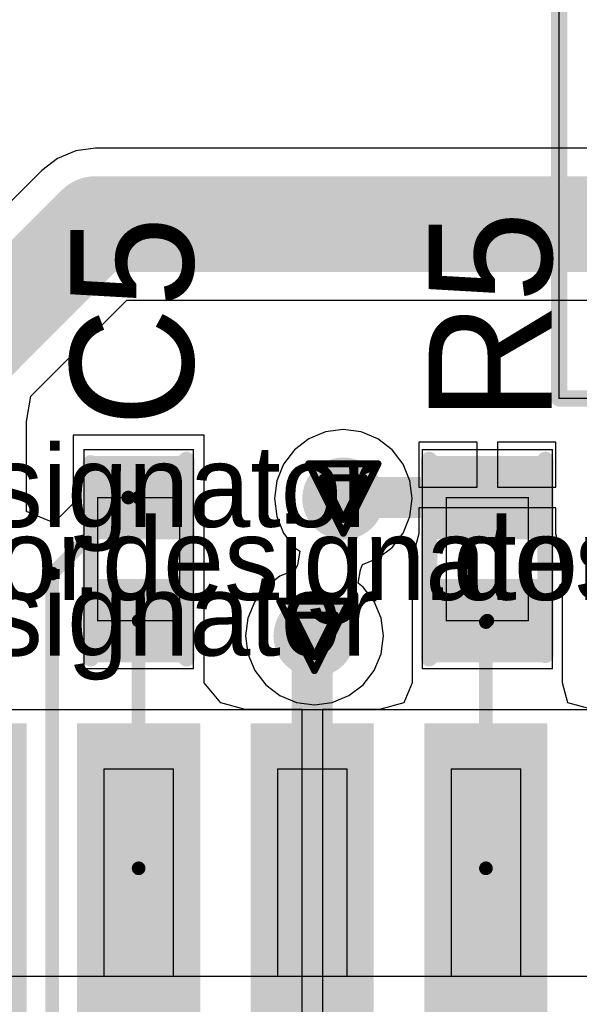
# Model space of a CAD drawing. Header units: millimetres. Extents: x 138 to 555, y 26 to 334.
# Tile 692 of 713: x 320.63 to 324.72, y 300.83 to 308.03. Entities that reach past the tile are written whole.
import ezdxf

# ---------------------------------------------------------------- set-up
doc = ezdxf.new("R2010")
doc.units = ezdxf.units.MM
for name, color, linetype in [('BottomLayer', 5, 'Continuous'), ('BottomOverlay', 54, 'Continuous'), ('DrillDrawing', 1, 'Continuous'), ('Mechanical20', 56, 'Continuous'), ('Mechanical27', 56, 'Continuous'), ('Mechanical30', 56, 'Continuous'), ('MidLayer1', 16, 'Continuous'), ('MidLayer2', 76, 'Continuous'), ('MidLayer3', 90, 'Continuous'), ('MidLayer4', 156, 'Continuous'), ('MultiLayer', 9, 'Continuous'), ('TopLayer', 1, 'Continuous'), ('TopOverlay', 2, 'Continuous'), ('TopPaste', 8, 'Continuous'), ('TopSolder', 216, 'Continuous'), ('ViaHoleLayer', 16, 'Continuous')]:
    doc.layers.add(name, color=color, linetype=linetype)

# ---------------------------------------------------------------- blocks, each defined once
blk = doc.blocks.new('CON_SMARTCARD_CONCRAFT_093A_65_08A_B_516')
at = {"layer": 'BottomOverlay', "const_width": 0.11999976}
for points in [[(8.75000028, -6.2500002), (8.75000028, -2.74999958)], [(8.75000028, -6.2500002), (23.75000076, -6.2500002)]]:
    blk.add_lwpolyline(points, dxfattribs=at)
at = {"layer": 'BottomOverlay', "const_width": 0.05999988}
blk.add_lwpolyline([(8.72000034, -6.2500002, 1), (8.78000022, -6.2500002, 1)], format="xyb", close=True, dxfattribs=at)
blk.add_lwpolyline([(8.72000034, -6.2500002, 1), (8.78000022, -6.2500002, 1)], format="xyb", close=True, dxfattribs=at)
at = {"layer": 'Mechanical30', "const_width": 0.00999998}
for points in [[(8.75000028, -6.2500002), (8.75000028, -2.74999958)], [(8.75000028, -6.2500002), (23.75000076, -6.2500002)]]:
    blk.add_lwpolyline(points, dxfattribs=at)
at = {"layer": 'Mechanical30', "const_width": 0.00499872}
blk.add_lwpolyline([(8.74750092, -6.2500002, 1), (8.75249964, -6.2500002, 1)], format="xyb", close=True, dxfattribs=at)
blk.add_lwpolyline([(8.74750092, -6.2500002, 1), (8.75249964, -6.2500002, 1)], format="xyb", close=True, dxfattribs=at)
blk = doc.blocks.new('R0402_665')
at = {"layer": 'Mechanical20', "const_width": 0.00999998}
for points in [[(-0.80000094, -0.47500032), (-0.80000094, 0.47500032)], [(0.80000094, 0.47500032), (-0.80000094, 0.47500032)], [(0.80000094, -0.47500032), (0.80000094, 0.47500032)], [(0.80000094, -0.47500032), (-0.80000094, -0.47500032)]]:
    blk.add_lwpolyline(points, dxfattribs=at)
at = {"layer": 'Mechanical20', "const_width": 0.00499872}
for points in [[(-0.8025002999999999, 0.47500032, 1), (-0.7975015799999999, 0.47500032, 1)], [(-0.8025002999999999, 0.47500032, 1), (-0.7975015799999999, 0.47500032, 1)], [(0.7975015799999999, 0.47500032, 1), (0.8025002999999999, 0.47500032, 1)], [(0.7975015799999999, 0.47500032, 1), (0.8025002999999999, 0.47500032, 1)], [(-0.8025002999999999, -0.47500032, 1), (-0.7975015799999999, -0.47500032, 1)], [(-0.8025002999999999, -0.47500032, 1), (-0.7975015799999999, -0.47500032, 1)], [(0.7975015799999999, -0.47500032, 1), (0.8025002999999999, -0.47500032, 1)], [(0.7975015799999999, -0.47500032, 1), (0.8025002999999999, -0.47500032, 1)]]:
    blk.add_lwpolyline(points, format="xyb", close=True, dxfattribs=at)
at = {"layer": 'Mechanical27', "const_width": 0.00999998}
for points in [[(-0.4499991, -0.2999994), (-0.4499991, 0.2999994)], [(0.4499991, 0.2999994), (-0.4499991, 0.2999994)], [(0.4499991, -0.2999994), (0.4499991, 0.2999994)], [(0.4499991, -0.2999994), (-0.4499991, -0.2999994)]]:
    blk.add_lwpolyline(points, dxfattribs=at)
at = {"layer": 'Mechanical27', "const_width": 0.00499872}
for points in [[(-0.45249846, 0.2999994, 1), (-0.44749974, 0.2999994, 1)], [(-0.45249846, 0.2999994, 1), (-0.44749974, 0.2999994, 1)], [(0.44749974, 0.2999994, 1), (0.45249846, 0.2999994, 1)], [(0.44749974, 0.2999994, 1), (0.45249846, 0.2999994, 1)], [(-0.45249846, -0.2999994, 1), (-0.44749974, -0.2999994, 1)], [(-0.45249846, -0.2999994, 1), (-0.44749974, -0.2999994, 1)], [(0.44749974, -0.2999994, 1), (0.45249846, -0.2999994, 1)], [(0.44749974, -0.2999994, 1), (0.45249846, -0.2999994, 1)]]:
    blk.add_lwpolyline(points, format="xyb", close=True, dxfattribs=at)
at = {"layer": 'TopLayer'}
for points in [[(-0.19500088, -0.3499993), (-0.19500088, 0.3499993), (-0.7049973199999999, -0.3499993), (-0.7049973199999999, 0.3499993)], [(0.7049973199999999, -0.3499993), (0.7049973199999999, 0.3499993), (0.19500088, -0.3499993), (0.19500088, 0.3499993)]]:
    blk.add_solid(points, dxfattribs=at)
at = {"layer": 'TopOverlay', "const_width": 0.11999976}
for points in [[(0.7000011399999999, 0.42500042), (-0.72499982, 0.42500042)], [(0.72499982, -0.42500042), (-0.72499982, -0.42500042)]]:
    blk.add_lwpolyline(points, dxfattribs=at)
at = {"layer": 'TopOverlay', "const_width": 0.05999988}
for points in [[(-0.7549997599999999, 0.42500042, 1), (-0.69499988, 0.42500042, 1)], [(0.6700012, 0.42500042, 1), (0.73000108, 0.42500042, 1)], [(-0.7549997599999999, -0.42500042, 1), (-0.69499988, -0.42500042, 1)], [(0.69499988, -0.42500042, 1), (0.7549997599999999, -0.42500042, 1)]]:
    blk.add_lwpolyline(points, format="xyb", close=True, dxfattribs=at)
at = {"layer": 'TopPaste'}
for points in [[(-0.19500088, -0.3499993), (-0.19500088, 0.3499993), (-0.7049973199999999, -0.3499993), (-0.7049973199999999, 0.3499993)], [(0.7049973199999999, -0.3499993), (0.7049973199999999, 0.3499993), (0.19500088, -0.3499993), (0.19500088, 0.3499993)]]:
    blk.add_solid(points, dxfattribs=at)
at = {"layer": 'TopSolder'}
for points in [[(-0.14500098, -0.3999992), (-0.14500098, 0.3999992), (-0.7549972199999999, -0.3999992), (-0.7549972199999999, 0.3999992)], [(0.7549972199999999, -0.3999992), (0.7549972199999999, 0.3999992), (0.14500098, -0.3999992), (0.14500098, 0.3999992)]]:
    blk.add_solid(points, dxfattribs=at)
blk = doc.blocks.new('C0402_830')
at = {"layer": 'Mechanical20', "const_width": 0.00999998}
for points in [[(-0.80000094, 0.3999992), (0.80000094, 0.3999992)], [(-0.80000094, 0.3999992), (-0.80000094, -0.3999992)], [(0.80000094, 0.3999992), (0.80000094, -0.3999992)], [(-0.80000094, -0.3999992), (0.80000094, -0.3999992)]]:
    blk.add_lwpolyline(points, dxfattribs=at)
at = {"layer": 'Mechanical20', "const_width": 0.00499872}
for points in [[(-0.8025002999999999, 0.3999992, 1), (-0.7975015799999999, 0.3999992, 1)], [(-0.8025002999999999, 0.3999992, 1), (-0.7975015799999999, 0.3999992, 1)], [(0.7975015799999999, 0.3999992, 1), (0.8025002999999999, 0.3999992, 1)], [(0.7975015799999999, 0.3999992, 1), (0.8025002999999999, 0.3999992, 1)], [(-0.8025002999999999, -0.3999992, 1), (-0.7975015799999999, -0.3999992, 1)], [(-0.8025002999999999, -0.3999992, 1), (-0.7975015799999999, -0.3999992, 1)], [(0.7975015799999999, -0.3999992, 1), (0.8025002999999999, -0.3999992, 1)], [(0.7975015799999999, -0.3999992, 1), (0.8025002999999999, -0.3999992, 1)]]:
    blk.add_lwpolyline(points, format="xyb", close=True, dxfattribs=at)
at = {"layer": 'Mechanical27', "const_width": 0.00999998}
for points in [[(-0.4499991, 0.2999994), (0.4499991, 0.2999994)], [(-0.4499991, 0.2999994), (-0.4499991, -0.2999994)], [(0.4499991, 0.2999994), (0.4499991, -0.2999994)], [(-0.4499991, -0.2999994), (0.4499991, -0.2999994)]]:
    blk.add_lwpolyline(points, dxfattribs=at)
at = {"layer": 'Mechanical27', "const_width": 0.00499872}
for points in [[(-0.45249846, 0.2999994, 1), (-0.44749974, 0.2999994, 1)], [(-0.45249846, 0.2999994, 1), (-0.44749974, 0.2999994, 1)], [(0.44749974, 0.2999994, 1), (0.45249846, 0.2999994, 1)], [(0.44749974, 0.2999994, 1), (0.45249846, 0.2999994, 1)], [(-0.45249846, -0.2999994, 1), (-0.44749974, -0.2999994, 1)], [(-0.45249846, -0.2999994, 1), (-0.44749974, -0.2999994, 1)], [(0.44749974, -0.2999994, 1), (0.45249846, -0.2999994, 1)], [(0.44749974, -0.2999994, 1), (0.45249846, -0.2999994, 1)]]:
    blk.add_lwpolyline(points, format="xyb", close=True, dxfattribs=at)
at = {"layer": 'TopLayer'}
for points in [[(-0.19500088, -0.27999944), (-0.19500088, 0.27999944), (-0.7049973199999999, -0.27999944), (-0.7049973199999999, 0.27999944)], [(0.7049973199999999, -0.27999944), (0.7049973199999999, 0.27999944), (0.19500088, -0.27999944), (0.19500088, 0.27999944)]]:
    blk.add_solid(points, dxfattribs=at)
at = {"layer": 'TopOverlay', "const_width": 0.11999976}
for points in [[(-0.72499982, 0.3499993), (0.7000011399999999, 0.3499993)], [(-0.72499982, -0.3499993), (0.72499982, -0.3499993)]]:
    blk.add_lwpolyline(points, dxfattribs=at)
at = {"layer": 'TopOverlay', "const_width": 0.05999988}
for points in [[(-0.7549997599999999, 0.3499993, 1), (-0.69499988, 0.3499993, 1)], [(0.6700012, 0.3499993, 1), (0.73000108, 0.3499993, 1)], [(-0.7549997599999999, -0.3499993, 1), (-0.69499988, -0.3499993, 1)], [(0.69499988, -0.3499993, 1), (0.7549997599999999, -0.3499993, 1)]]:
    blk.add_lwpolyline(points, format="xyb", close=True, dxfattribs=at)
at = {"layer": 'TopPaste'}
for points in [[(-0.19500088, -0.27999944), (-0.19500088, 0.27999944), (-0.7049973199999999, -0.27999944), (-0.7049973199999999, 0.27999944)], [(0.7049973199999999, -0.27999944), (0.7049973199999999, 0.27999944), (0.19500088, -0.27999944), (0.19500088, 0.27999944)]]:
    blk.add_solid(points, dxfattribs=at)
at = {"layer": 'TopSolder'}
for points in [[(-0.14500098, -0.32999934), (-0.14500098, 0.32999934), (-0.7549972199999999, -0.32999934), (-0.7549972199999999, 0.32999934)], [(0.7549972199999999, -0.32999934), (0.7549972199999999, 0.32999934), (0.14500098, -0.32999934), (0.14500098, 0.32999934)]]:
    blk.add_solid(points, dxfattribs=at)
blk = doc.blocks.new('ICC_SO28_18P10X7P60_P127_942')
at = {"layer": 'Mechanical20', "const_width": 0.00999998}
blk.add_lwpolyline([(8.60000058, -5.7500012), (-9.249999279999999, -5.7500012)], dxfattribs=at)
at = {"layer": 'Mechanical27', "const_width": 0.00999998}
for points in [[(9.049999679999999, -3.80000002), (-9.049999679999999, -3.80000002)], [(-5.968999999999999, -3.80000002), (-5.968999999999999, -5.3150008)], [(-5.460999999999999, -3.80000002), (-5.460999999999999, -5.3150008)], [(-4.699, -3.80000002), (-4.699, -5.3150008)], [(-4.191, -3.80000002), (-4.191, -5.3150008)], [(-3.429, -3.80000002), (-3.429, -5.3150008)], [(-2.921, -3.80000002), (-2.921, -5.3150008)], [(-5.460999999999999, -5.3150008), (-5.968999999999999, -5.3150008)], [(-4.191, -5.3150008), (-4.699, -5.3150008)], [(-2.921, -5.3150008), (-3.429, -5.3150008)]]:
    blk.add_lwpolyline(points, dxfattribs=at)
at = {"layer": 'Mechanical27', "const_width": 0.00499872}
for points in [[(-5.971499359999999, -3.80000002, 1), (-5.96650064, -3.80000002, 1)], [(-5.46349936, -3.80000002, 1), (-5.45850064, -3.80000002, 1)], [(-4.70149936, -3.80000002, 1), (-4.69650064, -3.80000002, 1)], [(-4.19349936, -3.80000002, 1), (-4.18850064, -3.80000002, 1)], [(-3.43149936, -3.80000002, 1), (-3.42650064, -3.80000002, 1)], [(-2.92349936, -3.80000002, 1), (-2.91850064, -3.80000002, 1)], [(-5.971499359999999, -5.3150008, 1), (-5.96650064, -5.3150008, 1)], [(-5.971499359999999, -5.3150008, 1), (-5.96650064, -5.3150008, 1)], [(-5.46349936, -5.3150008, 1), (-5.45850064, -5.3150008, 1)], [(-5.46349936, -5.3150008, 1), (-5.45850064, -5.3150008, 1)], [(-4.70149936, -5.3150008, 1), (-4.69650064, -5.3150008, 1)], [(-4.70149936, -5.3150008, 1), (-4.69650064, -5.3150008, 1)], [(-4.19349936, -5.3150008, 1), (-4.18850064, -5.3150008, 1)], [(-4.19349936, -5.3150008, 1), (-4.18850064, -5.3150008, 1)], [(-3.43149936, -5.3150008, 1), (-3.42650064, -5.3150008, 1)], [(-3.43149936, -5.3150008, 1), (-3.42650064, -5.3150008, 1)], [(-2.92349936, -5.3150008, 1), (-2.91850064, -5.3150008, 1)], [(-2.92349936, -5.3150008, 1), (-2.91850064, -5.3150008, 1)]]:
    blk.add_lwpolyline(points, format="xyb", close=True, dxfattribs=at)
at = {"layer": 'TopLayer'}
for points in [[(-5.3150008, -5.600001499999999), (-5.3150008, -3.58000046), (-6.1149992, -5.600001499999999), (-6.1149992, -3.58000046)], [(-4.0450008, -5.600001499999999), (-4.0450008, -3.58000046), (-4.8449992, -5.600001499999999), (-4.8449992, -3.58000046)], [(-2.7750008, -5.600001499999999), (-2.7750008, -3.58000046), (-3.5749992, -5.600001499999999), (-3.5749992, -3.58000046)], [(-1.5050008, -5.600001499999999), (-1.5050008, -3.58000046), (-2.3049992, -5.600001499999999), (-2.3049992, -3.58000046)]]:
    blk.add_solid(points, dxfattribs=at)
at = {"layer": 'TopPaste'}
for points in [[(-5.3150008, -5.600001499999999), (-5.3150008, -3.58000046), (-6.1149992, -5.600001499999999), (-6.1149992, -3.58000046)], [(-4.0450008, -5.600001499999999), (-4.0450008, -3.58000046), (-4.8449992, -5.600001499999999), (-4.8449992, -3.58000046)], [(-2.7750008, -5.600001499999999), (-2.7750008, -3.58000046), (-3.5749992, -5.600001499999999), (-3.5749992, -3.58000046)], [(-1.5050008, -5.600001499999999), (-1.5050008, -3.58000046), (-2.3049992, -5.600001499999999), (-2.3049992, -3.58000046)]]:
    blk.add_solid(points, dxfattribs=at)
at = {"layer": 'TopSolder'}
for points in [[(-5.2650009, -5.6500014), (-5.2650009, -3.53000056), (-6.164999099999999, -5.6500014), (-6.164999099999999, -3.53000056)], [(-3.9950009, -5.6500014), (-3.9950009, -3.53000056), (-4.8949991, -5.6500014), (-4.8949991, -3.53000056)], [(-2.7250009, -5.6500014), (-2.7250009, -3.53000056), (-3.6249991, -5.6500014), (-3.6249991, -3.53000056)], [(-1.4550009, -5.6500014), (-1.4550009, -3.53000056), (-2.3549991, -5.6500014), (-2.3549991, -3.53000056)]]:
    blk.add_solid(points, dxfattribs=at)

msp = doc.modelspace()

# ---------------------------------------------------------------- linework, layer by layer
at = {"layer": 'BottomLayer', "const_width": 0.2999994}
for points in [[(322.84238708, 304.52513644, 1), (323.14238648, 304.52513644, 1)], [(322.6314223, 303.52123954, 1), (322.9314217, 303.52123954, 1)]]:
    msp.add_lwpolyline(points, format="xyb", close=True, dxfattribs=at)
at = {"layer": 'DrillDrawing', "const_width": 0.0508}
for points in [[(322.73838678, 304.77913644), (323.24638678, 304.77913644)], [(322.73838678, 304.77913644), (322.99238678, 304.27113644)], [(322.99238678, 304.27113644), (323.24638678, 304.77913644)], [(322.83998678, 304.67753644), (323.14478678, 304.67753644)], [(322.83998678, 304.67753644), (322.99238678, 304.37273644)], [(322.99238678, 304.37273644), (323.14478678, 304.67753644)], [(322.527422, 303.77523954), (323.035422, 303.77523954)], [(322.527422, 303.77523954), (322.781422, 303.26723954)], [(322.781422, 303.26723954), (323.035422, 303.77523954)], [(322.629022, 303.67363954), (322.933822, 303.67363954)], [(322.629022, 303.67363954), (322.781422, 303.36883954)], [(322.781422, 303.36883954), (322.933822, 303.67363954)]]:
    msp.add_lwpolyline(points, dxfattribs=at)
at = {"layer": 'DrillDrawing', "const_width": 0.0254}
for points in [[(322.72568678, 304.77913644, 1), (322.75108678, 304.77913644, 1)], [(322.72568678, 304.77913644, 1), (322.75108678, 304.77913644, 1)], [(323.23368678, 304.77913644, 1), (323.25908678, 304.77913644, 1)], [(323.23368678, 304.77913644, 1), (323.25908678, 304.77913644, 1)], [(322.82728678, 304.67753644, 1), (322.85268678, 304.67753644, 1)], [(322.82728678, 304.67753644, 1), (322.85268678, 304.67753644, 1)], [(323.13208678, 304.67753644, 1), (323.15748678, 304.67753644, 1)], [(323.13208678, 304.67753644, 1), (323.15748678, 304.67753644, 1)], [(322.97968678, 304.37273644, 1), (323.00508678, 304.37273644, 1)], [(322.97968678, 304.37273644, 1), (323.00508678, 304.37273644, 1)], [(322.97968678, 304.27113644, 1), (323.00508678, 304.27113644, 1)], [(322.97968678, 304.27113644, 1), (323.00508678, 304.27113644, 1)], [(322.514722, 303.77523954, 1), (322.540122, 303.77523954, 1)], [(322.514722, 303.77523954, 1), (322.540122, 303.77523954, 1)], [(323.022722, 303.77523954, 1), (323.048122, 303.77523954, 1)], [(323.022722, 303.77523954, 1), (323.048122, 303.77523954, 1)], [(322.616322, 303.67363954, 1), (322.641722, 303.67363954, 1)], [(322.616322, 303.67363954, 1), (322.641722, 303.67363954, 1)], [(322.921122, 303.67363954, 1), (322.946522, 303.67363954, 1)], [(322.921122, 303.67363954, 1), (322.946522, 303.67363954, 1)], [(322.768722, 303.36883954, 1), (322.794122, 303.36883954, 1)], [(322.768722, 303.36883954, 1), (322.794122, 303.36883954, 1)], [(322.768722, 303.26723954, 1), (322.794122, 303.26723954, 1)], [(322.768722, 303.26723954, 1), (322.794122, 303.26723954, 1)]]:
    msp.add_lwpolyline(points, format="xyb", close=True, dxfattribs=at)
at = {"layer": 'MidLayer1'}
for p, q in [((322.99238678, 305.0294509), (322.86186126, 305.0122678)), ((323.1229123, 305.0122678), (322.99238678, 305.0294509)), ((322.74022828, 304.96188436), (322.63578348, 304.88173974)), ((322.86186126, 305.0122678), (322.74022828, 304.96188436)), ((323.24454528, 304.96188436), (323.1229123, 305.0122678)), ((323.34899008, 304.88173974), (323.24454528, 304.96188436)), ((322.63578348, 304.88173974), (322.55563886, 304.7772924)), ((323.4291347, 304.7772924), (323.34899008, 304.88173974)), ((322.55563886, 304.7772924), (322.50525542, 304.65566196)), ((323.47951814, 304.65566196), (323.4291347, 304.7772924)), ((322.50525542, 304.65566196), (322.48807232, 304.52513644)), ((323.49670124, 304.52513644), (323.47951814, 304.65566196)), ((322.48807232, 304.52513644), (322.50525542, 304.39461092)), ((323.47951814, 304.39461092), (323.49670124, 304.52513644)), ((322.50525542, 304.39461092), (322.55563886, 304.27298048)), ((323.4291347, 304.27298048), (323.47951814, 304.39461092)), ((322.55563886, 304.27298048), (322.63578348, 304.16853314)), ((323.34899008, 304.16853314), (323.4291347, 304.27298048)), ((322.63578348, 304.16853314), (322.67366504, 304.13946538)), ((323.24454528, 304.08838852), (323.34899008, 304.16853314)), ((322.67366504, 304.13946538), (322.65668768, 304.04171348)), ((323.13265828, 304.04204114), (323.24454528, 304.08838852)), ((322.65668768, 304.04171348), (322.6411505, 304.0043323)), ((323.11712364, 304.00466504), (323.13265828, 304.04204114)), ((322.52926604, 303.95798746), (322.4248187, 303.87784284)), ((322.6411505, 304.0043323), (322.52926604, 303.95798746)), ((323.10014374, 303.9069106), (323.11712364, 304.00466504)), ((322.4248187, 303.87784284), (322.34467408, 303.77339804)), ((323.1380253, 303.87784284), (323.10014374, 303.9069106)), ((323.21816992, 303.77339804), (323.1380253, 303.87784284)), ((322.34467408, 303.77339804), (322.29429064, 303.65176506)), ((323.26855336, 303.65176506), (323.21816992, 303.77339804)), ((322.29429064, 303.65176506), (322.27710754, 303.52123954)), ((323.28573646, 303.52123954), (323.26855336, 303.65176506)), ((322.27710754, 303.52123954), (322.29429064, 303.39071402)), ((323.26855336, 303.39071402), (323.28573646, 303.52123954)), ((322.29429064, 303.39071402), (322.34467408, 303.26908104)), ((323.21816992, 303.26908104), (323.26855336, 303.39071402)), ((322.34467408, 303.26908104), (322.4248187, 303.16463624)), ((323.1380253, 303.16463624), (323.21816992, 303.26908104)), ((322.4248187, 303.16463624), (322.52926604, 303.08449162)), ((323.03357796, 303.08449162), (323.1380253, 303.16463624)), ((322.52926604, 303.08449162), (322.65089648, 303.03410818)), ((322.91194752, 303.03410818), (323.03357796, 303.08449162)), ((322.65089648, 303.03410818), (322.781422, 303.01692508)), ((322.781422, 303.01692508), (322.91194752, 303.03410818))]:
    msp.add_line(p, q, dxfattribs=at)
at = {"layer": 'MidLayer1', "const_width": 0.2999994}
for points in [[(322.84238708, 304.52513644, 1), (323.14238648, 304.52513644, 1)], [(322.6314223, 303.52123954, 1), (322.9314217, 303.52123954, 1)]]:
    msp.add_lwpolyline(points, format="xyb", close=True, dxfattribs=at)
at = {"layer": 'MidLayer2', "const_width": 0.2999994}
for points in [[(322.84238708, 304.52513644, 1), (323.14238648, 304.52513644, 1)], [(322.6314223, 303.52123954, 1), (322.9314217, 303.52123954, 1)]]:
    msp.add_lwpolyline(points, format="xyb", close=True, dxfattribs=at)
at = {"layer": 'MidLayer3', "const_width": 0.2999994}
for points in [[(322.84238708, 304.52513644, 1), (323.14238648, 304.52513644, 1)], [(322.6314223, 303.52123954, 1), (322.9314217, 303.52123954, 1)]]:
    msp.add_lwpolyline(points, format="xyb", close=True, dxfattribs=at)
at = {"layer": 'MidLayer4'}
for p, q in [((322.99238678, 305.0294509), (322.86186126, 305.0122678)), ((323.1229123, 305.0122678), (322.99238678, 305.0294509)), ((322.74022828, 304.96188436), (322.63578348, 304.88173974)), ((322.86186126, 305.0122678), (322.74022828, 304.96188436)), ((323.24454528, 304.96188436), (323.1229123, 305.0122678)), ((323.34899008, 304.88173974), (323.24454528, 304.96188436)), ((322.63578348, 304.88173974), (322.55563886, 304.7772924)), ((323.4291347, 304.7772924), (323.34899008, 304.88173974)), ((322.55563886, 304.7772924), (322.50525542, 304.65566196)), ((323.47951814, 304.65566196), (323.4291347, 304.7772924)), ((322.50525542, 304.65566196), (322.48807232, 304.52513644)), ((323.49670124, 304.52513644), (323.47951814, 304.65566196)), ((322.48807232, 304.52513644), (322.50525542, 304.39461092)), ((323.47951814, 304.39461092), (323.49670124, 304.52513644)), ((322.50525542, 304.39461092), (322.55563886, 304.27298048)), ((323.4291347, 304.27298048), (323.47951814, 304.39461092)), ((322.55563886, 304.27298048), (322.63578348, 304.16853314)), ((323.34899008, 304.16853314), (323.4291347, 304.27298048)), ((322.63578348, 304.16853314), (322.67366504, 304.13946538)), ((323.24454528, 304.08838852), (323.34899008, 304.16853314)), ((322.67366504, 304.13946538), (322.65668768, 304.04171348)), ((323.13265828, 304.04204114), (323.24454528, 304.08838852)), ((322.65668768, 304.04171348), (322.6411505, 304.0043323)), ((323.11712364, 304.00466504), (323.13265828, 304.04204114)), ((322.52926604, 303.95798746), (322.4248187, 303.87784284)), ((322.6411505, 304.0043323), (322.52926604, 303.95798746)), ((323.10014374, 303.9069106), (323.11712364, 304.00466504)), ((322.4248187, 303.87784284), (322.34467408, 303.77339804)), ((323.1380253, 303.87784284), (323.10014374, 303.9069106)), ((323.21816992, 303.77339804), (323.1380253, 303.87784284)), ((322.34467408, 303.77339804), (322.29429064, 303.65176506)), ((323.26855336, 303.65176506), (323.21816992, 303.77339804)), ((322.29429064, 303.65176506), (322.27710754, 303.52123954)), ((323.28573646, 303.52123954), (323.26855336, 303.65176506)), ((322.27710754, 303.52123954), (322.29429064, 303.39071402)), ((323.26855336, 303.39071402), (323.28573646, 303.52123954)), ((322.29429064, 303.39071402), (322.34467408, 303.26908104)), ((323.21816992, 303.26908104), (323.26855336, 303.39071402)), ((322.34467408, 303.26908104), (322.4248187, 303.16463624)), ((323.1380253, 303.16463624), (323.21816992, 303.26908104)), ((322.4248187, 303.16463624), (322.52926604, 303.08449162)), ((323.03357796, 303.08449162), (323.1380253, 303.16463624)), ((322.52926604, 303.08449162), (322.65089648, 303.03410818)), ((322.91194752, 303.03410818), (323.03357796, 303.08449162)), ((322.65089648, 303.03410818), (322.781422, 303.01692508)), ((322.781422, 303.01692508), (322.91194752, 303.03410818))]:
    msp.add_line(p, q, dxfattribs=at)
at = {"layer": 'MidLayer4', "const_width": 0.2999994}
for points in [[(322.84238708, 304.52513644, 1), (323.14238648, 304.52513644, 1)], [(322.6314223, 303.52123954, 1), (322.9314217, 303.52123954, 1)]]:
    msp.add_lwpolyline(points, format="xyb", close=True, dxfattribs=at)
at = {"layer": 'MultiLayer', "const_width": 0.2999994}
for points in [[(322.84238708, 304.52513644, 1), (323.14238648, 304.52513644, 1)], [(322.6314223, 303.52123954, 1), (322.9314217, 303.52123954, 1)]]:
    msp.add_lwpolyline(points, format="xyb", close=True, dxfattribs=at)
at = {"layer": 'TopLayer'}
for p, q in [((321.03596702, 307.06690682), (320.9021776, 307.0114891)), ((321.17954814, 307.0858095), (321.03596702, 307.06690682)), ((327.1954721, 307.0858095), (321.17954814, 307.0858095)), ((320.9021776, 307.0114891), (320.78728578, 306.92332824)), ((320.78728578, 306.92332824), (319.83057954, 305.966622)), ((320.7072326, 305.27422562), (321.40932924, 305.97632226)), ((321.40932924, 305.97632226), (326.965691, 305.97632226)), ((320.67545466, 305.0873883), (320.7072326, 305.27422562)), ((320.67545212, 305.08738322), (320.6754572, 305.0873883)), ((320.67545212, 304.43154506), (320.67545212, 305.08738322)), ((320.6754572, 305.0873883), (320.67545466, 305.0873883)), ((321.9754546, 304.98738596), (321.01545652, 304.98738596)), ((321.01545652, 304.98738596), (321.01545652, 304.48870522)), ((321.9754546, 304.07739032), (321.9754546, 304.98738596)), ((323.97045696, 304.93738606), (323.54545654, 304.93738606)), ((323.54545654, 304.93738606), (323.54545654, 304.60738672)), ((323.97045696, 304.60738672), (323.97045696, 304.93738606)), ((324.54545454, 304.93738606), (324.12045412, 304.93738606)), ((324.12045412, 304.93738606), (324.12045412, 304.60738672)), ((324.54545454, 304.60738672), (324.54545454, 304.93738606)), ((323.54545654, 304.60738672), (323.97045696, 304.60738672)), ((324.12045412, 304.60738672), (324.54545454, 304.60738672)), ((321.01545652, 304.48870522), (320.87545172, 304.34870042)), ((324.54545454, 304.45738956), (323.54545654, 304.45738956)), ((323.54545654, 304.45738956), (323.54545654, 304.26667366)), ((324.54545454, 304.26667366), (324.54545454, 304.45738956)), ((320.87545172, 304.34870042), (320.67545212, 304.43154506)), ((323.54545654, 304.26667366), (323.4954541, 304.08738776)), ((324.59545698, 304.08738776), (324.54545454, 304.26667366)), ((323.4954541, 304.08738776), (323.49545664, 303.94809924)), ((324.59545444, 303.94809924), (324.59545698, 304.08738776)), ((321.9754546, 303.17739466), (321.9754546, 304.07739032)), ((323.49545664, 303.94809924), (323.49545664, 303.17739466)), ((324.59545444, 303.17739466), (324.59545444, 303.94809924)), ((322.09545436, 303.03239368), (321.9754546, 303.17739466)), ((323.4954541, 303.17739466), (323.43545676, 303.03239368)), ((323.49545664, 303.17739466), (323.4954541, 303.17739466)), ((324.59545698, 303.17739466), (324.59545444, 303.17739466)), ((324.63545436, 303.03239368), (324.59545698, 303.17739466)), ((322.27474026, 302.98239124), (322.09545436, 303.03239368)), ((323.43545676, 303.03239368), (323.25617086, 302.98239124)), ((324.81474026, 302.98239124), (324.63545436, 303.03239368)), ((322.6904646, 302.98239124), (322.27474026, 302.98239124)), ((322.6904646, 301.82239356), (322.6904646, 302.98239124)), ((323.23545462, 302.98239124), (322.84046176, 302.98239124)), ((322.84046176, 302.98239124), (322.84046176, 301.82239356)), ((323.25617086, 302.98239124), (323.23545462, 302.98239124)), ((322.6904646, 300.6623908), (322.6904646, 301.82239356)), ((322.84046176, 301.82239356), (322.84046176, 300.6623908))]:
    msp.add_line(p, q, dxfattribs=at)
for points, const_width in [([(320.2228419, 305.57435964), (321.17954814, 306.53106588)], 0.7000011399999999), ([(321.17954814, 306.53106588), (327.1954721, 306.53106588)], 0.7000011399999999), ([(322.99238678, 304.52513644), (322.9996461, 304.53239576)], 0.2999994), ([(322.9996461, 304.53239576), (324.04544792, 304.53239576)], 0.2999994), ([(320.86361532, 303.97638722), (321.41962386, 304.53239576)], 0.0999998), ([(321.41962386, 304.53239576), (321.49544032, 304.53239576)], 0.0999998), ([(320.86361532, 300.76161336), (320.86361532, 303.97638722)], 0.0999998), ([(321.49544032, 301.82236816), (321.49544032, 303.63237216)], 0.0999998), ([(322.76544032, 303.50525786), (322.781422, 303.52123954)], 0.2999994), ([(322.76544032, 301.82236816), (322.76544032, 303.50525786)], 0.2999994), ([(324.03544032, 303.62236456), (324.04544792, 303.63237216)], 0.0999998), ([(324.03544032, 301.82236816), (324.03544032, 303.62236456)], 0.0999998), ([(324.03544032, 300.40866004), (324.03544032, 301.82236816)], 0.0999998)]:
    msp.add_lwpolyline(points, dxfattribs=dict(at, const_width=const_width))
for points, const_width in [([(321.00454722, 306.53106588, 1), (321.35454906, 306.53106588, 1)], 0.3499993), ([(321.00454722, 306.53106588, 1), (321.35454906, 306.53106588, 1)], 0.3499993), ([(322.84238708, 304.52513644, 1), (323.14238648, 304.52513644, 1)], 0.2999994), ([(322.9173882, 304.52513644, 1), (323.06738536, 304.52513644, 1)], 0.1499997), ([(322.92464752, 304.53239576, 1), (323.07464468, 304.53239576, 1)], 0.1499997), ([(322.92464752, 304.53239576, 1), (323.07464468, 304.53239576, 1)], 0.1499997), ([(323.97044934, 304.53239576, 1), (324.1204465, 304.53239576, 1)], 0.1499997), ([(321.39462518, 304.53239576, 1), (321.44462254, 304.53239576, 1)], 0.0499999), ([(321.39462518, 304.53239576, 1), (321.44462254, 304.53239576, 1)], 0.0499999), ([(321.47044164, 304.53239576, 1), (321.520439, 304.53239576, 1)], 0.0499999), ([(320.83861664, 303.97638722, 1), (320.888614, 303.97638722, 1)], 0.0499999), ([(320.83861664, 303.97638722, 1), (320.888614, 303.97638722, 1)], 0.0499999), ([(322.6314223, 303.52123954, 1), (322.9314217, 303.52123954, 1)], 0.2999994), ([(321.47044164, 303.63237216, 1), (321.520439, 303.63237216, 1)], 0.0499999), ([(322.69044174, 303.50525786, 1), (322.8404389, 303.50525786, 1)], 0.1499997), ([(322.69044174, 303.50525786, 1), (322.8404389, 303.50525786, 1)], 0.1499997), ([(322.70642342, 303.52123954, 1), (322.85642058, 303.52123954, 1)], 0.1499997), ([(324.01044164, 303.62236456, 1), (324.060439, 303.62236456, 1)], 0.0499999), ([(324.01044164, 303.62236456, 1), (324.060439, 303.62236456, 1)], 0.0499999), ([(324.02044924, 303.63237216, 1), (324.0704466, 303.63237216, 1)], 0.0499999), ([(322.69044174, 301.82236816, 1), (322.8404389, 301.82236816, 1)], 0.1499997), ([(321.47044164, 301.82236816, 1), (321.520439, 301.82236816, 1)], 0.0499999), ([(324.01044164, 301.82236816, 1), (324.060439, 301.82236816, 1)], 0.0499999), ([(324.01044164, 301.82236816, 1), (324.060439, 301.82236816, 1)], 0.0499999)]:
    msp.add_lwpolyline(points, format="xyb", close=True, dxfattribs=dict(at, const_width=const_width))
at = {"layer": 'ViaHoleLayer', "const_width": 0.1499997}
for points in [[(322.9173882, 304.52513644, 1), (323.06738536, 304.52513644, 1)], [(322.70642342, 303.52123954, 1), (322.85642058, 303.52123954, 1)]]:
    msp.add_lwpolyline(points, format="xyb", close=True, dxfattribs=at)

# ---------------------------------------------------------------- block references
for name, p, rotation in [('CON_SMARTCARD_CONCRAFT_093A_65_08A_B_516', (315.82045548, 311.50738816), 360), ('C0402_830', (321.49545556, 304.08238904), 90), ('R0402_665', (324.04545554, 304.08238904), 270), ('ICC_SO28_18P10X7P60_P127_942', (318.32045556, 297.23239004), 180)]:
    msp.add_blockref(name, p, dxfattribs=dict(rotation=rotation))

# ---------------------------------------------------------------- texts
at = {"layer": 'Mechanical27'}
for p in [(319.278, 304.3174), (317.1952, 303.784), (321.0052, 303.784), (323.5706, 303.784), (319.278, 303.3776)]:
    msp.add_text('.designator', height=0.5999987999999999, dxfattribs=at).set_placement(p)
at = {"layer": 'TopOverlay'}
for s, p in [('R5', (324.51727324, 305.08736036)), ('C5', (321.8951779, 305.04963374))]:
    msp.add_text(s, height=0.90000074, rotation=90, dxfattribs=at).set_placement(p)

doc.saveas('drawing.dxf')
